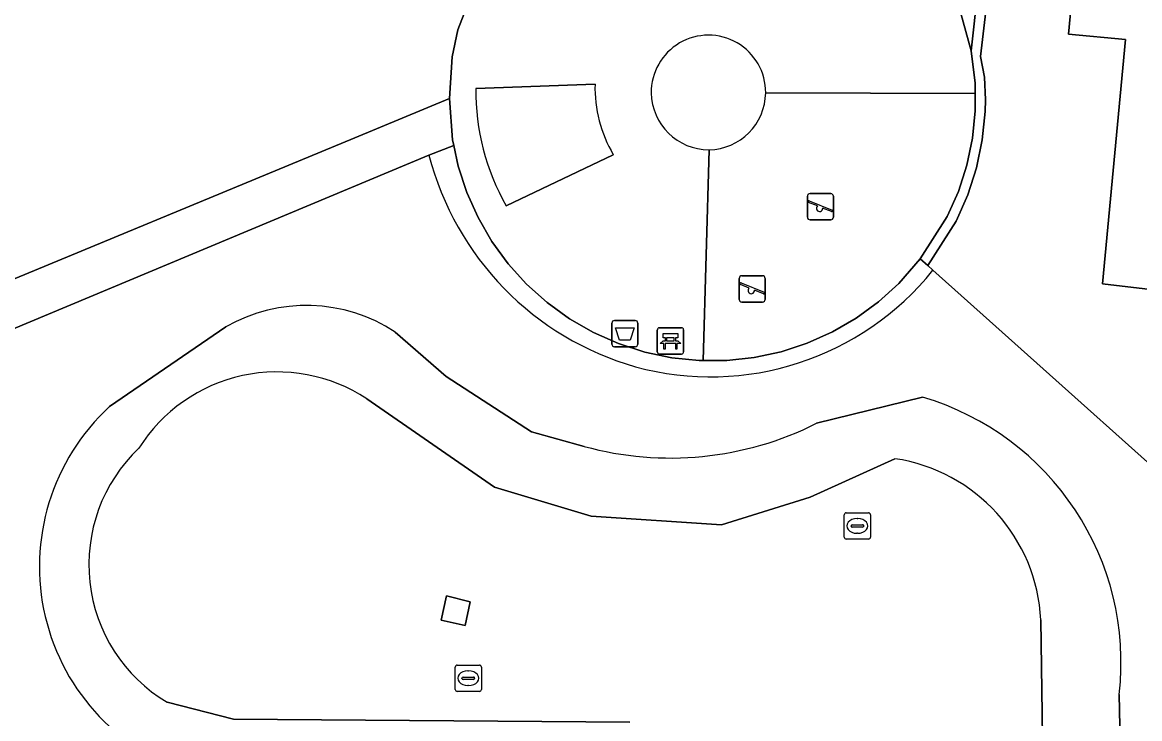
# Model space of a CAD drawing. Extents: x 162026 to 163502, y 387295 to 388169.
# Drawn here: x 162130.67 to 162173.27, y 387864.8 to 387891.34 of the extents above; entities that cross this region are included whole.
import ezdxf

# ---------------------------------------------------------------- set-up
doc = ezdxf.new("R2010")
doc.units = 0
for name, color, linetype in [('IMGEO_Afvalbak', 7, 'Continuous'), ('IMGEO_Bank', 7, 'Continuous'), ('IMGEO_Erf', 7, 'Continuous'), ('IMGEO_Groenvoorziening', 7, 'Continuous'), ('IMGEO_Haag', 7, 'Continuous'), ('IMGEO_Hek', 7, 'Continuous'), ('IMGEO_Loofbos', 7, 'Continuous'), ('IMGEO_Meer_plas_ven_vijver', 7, 'Continuous'), ('IMGEO_Oever', 7, 'Continuous'), ('IMGEO_Rioolput', 7, 'Continuous'), ('IMGEO_Speelvoorziening', 7, 'Continuous'), ('IMGEO_Terreindeel_zand', 7, 'Continuous'), ('IMGEO_Voetpad_gesloten', 7, 'Continuous'), ('IMGEO_Voetpad_open', 7, 'Continuous')]:
    doc.layers.add(name, color=color, linetype=linetype)

msp = doc.modelspace()

# ---------------------------------------------------------------- linework, layer by layer
at = {"layer": 'IMGEO_Afvalbak'}
for p, q in [((162153.149, 387879.075), (162153.149, 387879.875)), ((162153.149, 387879.875), (162153.149, 387879.075)), ((162153.249, 387879.975), (162154.039, 387879.975)), ((162154.039, 387879.975), (162153.249, 387879.975)), ((162154.139, 387879.875), (162154.139, 387879.075)), ((162154.139, 387879.075), (162154.139, 387879.875)), ((162154.039, 387878.975), (162153.249, 387878.975)), ((162153.249, 387878.975), (162154.039, 387878.975))]:
    msp.add_line(p, q, dxfattribs=at)
msp.add_lwpolyline([(162153.292, 387879.689), (162153.996, 387879.689), (162153.847, 387879.219), (162153.441, 387879.219), (162153.292, 387879.689)], dxfattribs=at)
for centre, start, end in [((162153.249, 387879.875), 90, 180), ((162153.249, 387879.875), 90, 180), ((162154.039, 387879.875), 0, 90), ((162154.039, 387879.875), 360, 90), ((162153.249, 387879.075), 180, 270), ((162153.249, 387879.075), 180, 270), ((162154.039, 387879.075), 270, 0), ((162154.039, 387879.075), 270, 0)]:
    msp.add_arc(centre, 0.1, start, end, dxfattribs=at)
at = {"layer": 'IMGEO_Bank'}
for p, q in [((162154.957, 387879.697), (162155.798, 387879.697)), ((162155.798, 387879.697), (162154.957, 387879.697)), ((162154.882, 387878.772), (162154.882, 387879.613)), ((162154.882, 387879.613), (162154.882, 387878.772)), ((162155.191, 387879.203), (162155.191, 387879.309)), ((162155.235, 387879.309), (162155.235, 387879.203)), ((162155.523, 387879.315), (162155.241, 387879.315)), ((162155.529, 387879.203), (162155.529, 387879.309)), ((162155.573, 387879.309), (162155.573, 387879.203)), ((162155.882, 387879.622), (162155.882, 387878.781)), ((162155.882, 387878.781), (162155.882, 387879.622)), ((162155.579, 387879.095), (162155.186, 387879.095)), ((162155.241, 387879.197), (162155.523, 387879.197)), ((162155.807, 387878.697), (162154.966, 387878.697)), ((162154.966, 387878.697), (162155.807, 387878.697))]:
    msp.add_line(p, q, dxfattribs=at)
for points in [[(162155.185, 387879.315), (162155.099, 387879.315), (162155.099, 387879.476), (162155.662, 387879.476), (162155.662, 387879.315), (162155.579, 387879.315)], [(162155.129, 387879.095), (162154.987, 387879.095), (162155.099, 387879.197), (162155.185, 387879.197)], [(162155.179, 387879.088), (162155.179, 387878.881), (162155.136, 387878.881), (162155.136, 387879.088)], [(162155.579, 387879.197), (162155.662, 387879.197), (162155.774, 387879.095), (162155.635, 387879.095)], [(162155.629, 387879.088), (162155.629, 387878.881), (162155.585, 387878.881), (162155.585, 387879.088)]]:
    msp.add_lwpolyline(points, dxfattribs=at)
for centre, radius, start, end in [((162154.96, 387879.619), 0.0779, 92.4484, 184.2845), ((162154.96, 387879.619), 0.0779, 92.4484, 184.2845), ((162155.804, 387879.619), 0.0779, 2.4484, 94.2845), ((162155.804, 387879.619), 0.0779, 2.4484, 94.2845), ((162155.184, 387879.308), 0.00671, 2.8957, 87.1043), ((162155.241, 387879.308), 0.00671, 92.8957, 177.1043), ((162155.523, 387879.308), 0.00671, 2.8957, 87.1043), ((162155.58, 387879.308), 0.00671, 92.8957, 177.1043), ((162155.129, 387879.088), 0.00671, 2.8957, 87.1043), ((162155.186, 387879.088), 0.00671, 92.8957, 177.1043), ((162155.184, 387879.204), 0.00671, 272.8957, 357.1043), ((162155.241, 387879.204), 0.00671, 182.8957, 267.1043), ((162155.523, 387879.204), 0.00671, 272.8957, 357.1043), ((162155.58, 387879.204), 0.00671, 182.8957, 267.1043), ((162155.578, 387879.088), 0.00671, 2.8957, 87.1043), ((162155.635, 387879.088), 0.00671, 92.8957, 177.1043), ((162154.96, 387878.775), 0.0779, 182.4484, 274.2845), ((162154.96, 387878.775), 0.0779, 182.4484, 274.2845), ((162155.804, 387878.775), 0.0779, 272.4484, 4.2845), ((162155.804, 387878.775), 0.0779, 272.4484, 4.2845)]:
    msp.add_arc(centre, radius, start, end, dxfattribs=at)
at = {"layer": 'IMGEO_Erf'}
msp.add_lwpolyline([(162174.684, 387903.845), (162171.728, 387903.331), (162170.556, 387890.887), (162172.727, 387890.683), (162171.85, 387881.372), (162184.987, 387879.827)], dxfattribs=at)
at = {"layer": 'IMGEO_Groenvoorziening'}
for points in [[(162146.944, 387892.255), (162144.944, 387894.539), (162144.777, 387894.776), (162143.994, 387895.884), (162143.19, 387897.322), (162142.541, 387898.836), (162142.054, 387900.409), (162141.734, 387902.024), (162141.605, 387903.256), (162141.507, 387906.189), (162130.895, 387908.088), (162128.072, 387882.398), (162127.867, 387880.534), (162143.344, 387886.938), (162146.955, 387888.433), (162147.061, 387890.019), (162147.277, 387891.047), (162147.602, 387891.898)], [(162167.989, 387896.753), (162168.92, 387904.753), (162168.455, 387904.798), (162167.612, 387897.17), (162166.848, 387890.257), (162167.001, 387889.02), (162167.002, 387888.622), (162167.004, 387887.969), (162166.896, 387886.924), (162166.68, 387885.896), (162166.358, 387884.896), (162165.933, 387883.935), (162164.903, 387882.323), (162165.19, 387882.066), (162166.269, 387883.755), (162166.714, 387884.761), (162167.048, 387885.798), (162167.272, 387886.865), (162167.383, 387887.944), (162167.396, 387888.379), (162167.361, 387889.244), (162167.208, 387890.038)]]:
    msp.add_lwpolyline(points, close=True, dxfattribs=at)
for points in [[(162165.386, 387881.891), (162165.19, 387882.066), (162164.903, 387882.323), (162164.093, 387881.39), (162163.314, 387880.686), (162162.465, 387880.066), (162161.556, 387879.539), (162160.598, 387879.109), (162159.599, 387878.782), (162158.572, 387878.561), (162157.527, 387878.449), (162156.634, 387878.447), (162156.477, 387878.447), (162155.431, 387878.554), (162154.403, 387878.77), (162153.403, 387879.092), (162152.442, 387879.518), (162151.531, 387880.041), (162150.68, 387880.656), (162149.898, 387881.358), (162149.193, 387882.137), (162148.573, 387882.985), (162148.046, 387883.894), (162147.616, 387884.853), (162147.289, 387885.851), (162147.119, 387886.64), (162146.176, 387886.28)], [(162146.176, 387886.28), (162129.409, 387879.271)], [(162127.562, 387877.764), (162125.733, 387861.584), (162125.681, 387861.129), (162155.543, 387857.784), (162153.864, 387843.037), (162175.011, 387840.691), (162177.571, 387866.907), (162177.598, 387868.402), (162177.312, 387869.89), (162176.723, 387871.285), (162175.856, 387872.528), (162167.785, 387879.745), (162165.386, 387881.891)], [(162133.993, 387876.691), (162138.435, 387879.733)], [(162144.889, 387879.535), (162146.827, 387877.837), (162150.083, 387875.725), (162152.096, 387875.175)], [(162160.956, 387876.056), (162164.991, 387877.053)], [(162172.49, 387865.726), (162172.557, 387862.689), (162172.219, 387859.818), (162171.487, 387857.876), (162170.249, 387855.878), (162168.898, 387854.809), (162167.66, 387854.33), (162165.971, 387854.049), (162164.205, 387854.58), (162159.985, 387857.131), (162158.082, 387859.64)]]:
    msp.add_lwpolyline(points, dxfattribs=at)
for centre, radius, start, end in [((162157.157, 387889.119), 11.342, 194.4956, 254.1104), ((162157.157, 387889.119), 11.342, 194.4956, 254.1104), ((162156.915, 387888.686), 10.86, 254.7165, 321.2685), ((162156.915, 387888.686), 10.86, 254.7165, 321.2685), ((162141.5, 387874.358), 6.187, 56.7904, 119.6952), ((162139.616, 387870.596), 8.293, 132.6893, 253.8285), ((162162.017, 387866.938), 10.543, 353.3964, 73.6165), ((162155.38, 387887.141), 12.408, 254.6532, 296.7039)]:
    msp.add_arc(centre, radius, start, end, dxfattribs=at)
at = {"layer": 'IMGEO_Haag'}
msp.add_lwpolyline([(162167.989, 387896.753), (162168.92, 387904.753), (162168.455, 387904.798), (162167.612, 387897.17), (162166.848, 387890.257), (162167.001, 387889.02), (162167.002, 387888.622), (162167.004, 387887.969), (162166.896, 387886.924), (162166.68, 387885.896), (162166.358, 387884.896), (162165.933, 387883.935), (162164.903, 387882.323), (162165.19, 387882.066), (162166.269, 387883.755), (162166.714, 387884.761), (162167.048, 387885.798), (162167.272, 387886.865), (162167.383, 387887.944), (162167.396, 387888.379), (162167.361, 387889.244), (162167.208, 387890.038)], close=True, dxfattribs=at)
msp.add_lwpolyline([(162165.386, 387881.891), (162165.19, 387882.066), (162164.903, 387882.323), (162164.093, 387881.39), (162163.314, 387880.686), (162162.465, 387880.066), (162161.556, 387879.539), (162160.598, 387879.109), (162159.599, 387878.782), (162158.572, 387878.561), (162157.527, 387878.449), (162156.634, 387878.447), (162156.477, 387878.447), (162155.431, 387878.554), (162154.403, 387878.77), (162153.403, 387879.092), (162152.442, 387879.518), (162151.531, 387880.041), (162150.68, 387880.656), (162149.898, 387881.358), (162149.193, 387882.137), (162148.573, 387882.985), (162148.046, 387883.894), (162147.616, 387884.853), (162147.289, 387885.851), (162147.119, 387886.64), (162146.176, 387886.28)], dxfattribs=at)
for centre, radius, start, end in [((162157.157, 387889.119), 11.342, 194.4956, 254.1104), ((162156.915, 387888.686), 10.86, 254.7165, 321.2685)]:
    msp.add_arc(centre, radius, start, end, dxfattribs=at)
at = {"layer": 'IMGEO_Hek'}
msp.add_lwpolyline([(162174.684, 387903.845), (162171.728, 387903.331), (162170.556, 387890.887), (162172.727, 387890.683), (162171.85, 387881.372), (162184.987, 387879.827)], dxfattribs=at)
at = {"layer": 'IMGEO_Loofbos'}
for points in [[(162171.728, 387903.331), (162174.684, 387903.845), (162174.697, 387903.966), (162174.719, 387904.201), (162168.92, 387904.753), (162167.989, 387896.753), (162167.208, 387890.038), (162167.361, 387889.244), (162167.396, 387888.379), (162167.383, 387887.944), (162167.272, 387886.865), (162167.048, 387885.798), (162166.714, 387884.761), (162166.269, 387883.755), (162165.19, 387882.066), (162165.386, 387881.891), (162167.785, 387879.745), (162175.856, 387872.528), (162176.723, 387871.285), (162177.312, 387869.89), (162177.598, 387868.402), (162177.571, 387866.907), (162175.011, 387840.691), (162179.708, 387840.17)], [(162201.008, 387822.336), (162202.235, 387819.498), (162214.54, 387824.935), (162208.73, 387837.034), (162203.311, 387837.645), (162191.913, 387839.079), (162190.097, 387839.307), (162191.3, 387848.871), (162188.873, 387849.177), (162190.113, 387859.038), (162182.846, 387859.915), (162184.551, 387875.63), (162184.963, 387879.62), (162184.987, 387879.827), (162171.85, 387881.372), (162172.727, 387890.683), (162170.556, 387890.887), (162171.728, 387903.331)]]:
    msp.add_lwpolyline(points, dxfattribs=at)
at = {"layer": 'IMGEO_Meer_plas_ven_vijver'}
for points in [[(162148.669, 387873.621), (162143.81, 387876.988)], [(162163.939, 387874.707), (162160.71, 387873.238), (162157.331, 387872.188), (162152.364, 387872.511), (162148.669, 387873.621)], [(162168.107, 387857.657), (162169.601, 387861.405), (162169.5, 387868.56)], [(162136.189, 387865.428), (162138.72, 387864.778), (162153.834, 387864.671)]]:
    msp.add_lwpolyline(points, dxfattribs=at)
msp.add_lwpolyline([(162146.838, 387869.479), (162147.746, 387869.258), (162147.556, 387868.354), (162146.646, 387868.551)], close=True, dxfattribs=at)
for centre, radius, start, end in [((162140.384, 387871.791), 6.224, 56.609, 147.8423), ((162139.31, 387870.672), 6.103, 133.429, 239.2384), ((162162.981, 387868.252), 6.526, 2.7092, 81.5601)]:
    msp.add_arc(centre, radius, start, end, dxfattribs=at)
at = {"layer": 'IMGEO_Oever'}
for points in [[(162138.435, 387879.733), (162133.993, 387876.691)], [(162152.096, 387875.175), (162150.083, 387875.725), (162146.827, 387877.837), (162144.889, 387879.535)], [(162143.81, 387876.988), (162148.669, 387873.621)], [(162164.991, 387877.053), (162160.956, 387876.056)], [(162148.669, 387873.621), (162152.364, 387872.511), (162157.331, 387872.188), (162160.71, 387873.238), (162163.939, 387874.707)], [(162169.5, 387868.56), (162169.601, 387861.405), (162168.107, 387857.657)], [(162158.082, 387859.64), (162159.985, 387857.131), (162164.205, 387854.58), (162165.971, 387854.049), (162167.66, 387854.33), (162168.898, 387854.809), (162170.249, 387855.878), (162171.487, 387857.876), (162172.219, 387859.818), (162172.557, 387862.689), (162172.49, 387865.726)], [(162153.834, 387864.671), (162138.72, 387864.778), (162136.189, 387865.428)]]:
    msp.add_lwpolyline(points, dxfattribs=at)
for centre, radius, start, end in [((162141.5, 387874.358), 6.187, 56.7904, 119.6952), ((162140.384, 387871.791), 6.224, 56.609, 147.8423), ((162139.616, 387870.596), 8.293, 132.6893, 253.8285), ((162162.017, 387866.938), 10.543, 353.3964, 73.6165), ((162155.38, 387887.141), 12.408, 254.6532, 296.7039), ((162139.31, 387870.672), 6.103, 133.429, 239.2384), ((162162.981, 387868.252), 6.526, 2.7092, 81.5601)]:
    msp.add_arc(centre, radius, start, end, dxfattribs=at)
at = {"layer": 'IMGEO_Rioolput'}
for p, q in [((162162.008, 387871.718), (162162.008, 387872.57)), ((162162.083, 387872.644), (162162.935, 387872.644)), ((162162.496, 387872.424), (162162.521, 387872.424)), ((162163.009, 387872.57), (162163.009, 387871.718)), ((162162.267, 387872.138), (162162.267, 387872.15)), ((162162.705, 387872.101), (162162.307, 387872.101)), ((162162.31, 387872.187), (162162.708, 387872.187)), ((162162.751, 387872.15), (162162.751, 387872.138)), ((162162.935, 387871.644), (162162.083, 387871.644)), ((162162.519, 387871.864), (162162.494, 387871.864)), ((162147.174, 387865.914), (162147.174, 387866.766)), ((162147.249, 387866.84), (162148.101, 387866.84)), ((162147.662, 387866.62), (162147.687, 387866.62)), ((162148.175, 387866.766), (162148.175, 387865.914)), ((162147.433, 387866.334), (162147.433, 387866.346)), ((162147.871, 387866.297), (162147.473, 387866.297)), ((162147.476, 387866.383), (162147.874, 387866.383)), ((162147.685, 387866.06), (162147.66, 387866.06)), ((162147.917, 387866.346), (162147.917, 387866.334)), ((162148.101, 387865.84), (162147.249, 387865.84))]:
    msp.add_line(p, q, dxfattribs=at)
for points in [[(162162.008, 387871.718), (162162.008, 387872.57)], [(162162.083, 387872.644), (162162.935, 387872.644)], [(162163.009, 387872.57), (162163.009, 387871.718)], [(162162.935, 387871.644), (162162.083, 387871.644)], [(162147.174, 387865.914), (162147.174, 387866.766)], [(162147.249, 387866.84), (162148.101, 387866.84)], [(162148.175, 387866.766), (162148.175, 387865.914)], [(162148.101, 387865.84), (162147.249, 387865.84)]]:
    msp.add_lwpolyline(points, dxfattribs=at)
for centre, radius, start, end in [((162162.085, 387872.568), 0.0765, 91.552, 178.448), ((162162.085, 387872.568), 0.0765, 91.552, 178.448), ((162162.933, 387872.568), 0.0765, 1.552, 88.448), ((162162.933, 387872.568), 0.0765, 1.552, 88.448), ((162162.307, 387872.147), 0.0403, 85.8775, 175.7526), ((162162.304, 387872.137), 0.0366, 178.938, 274.7102), ((162162.708, 387872.144), 0.043, 264.8664, 352.4533), ((162162.712, 387872.149), 0.0386, 1.7309, 96.639), ((162162.085, 387871.72), 0.0765, 181.552, 268.448), ((162162.085, 387871.72), 0.0765, 181.552, 268.448), ((162162.933, 387871.72), 0.0765, 271.552, 358.448), ((162162.933, 387871.72), 0.0765, 271.552, 358.448), ((162147.251, 387866.764), 0.0765, 91.552, 178.448), ((162147.251, 387866.764), 0.0765, 91.552, 178.448), ((162148.099, 387866.764), 0.0765, 1.552, 88.448), ((162148.099, 387866.764), 0.0765, 1.552, 88.448), ((162147.473, 387866.343), 0.0403, 85.8775, 175.7526), ((162147.47, 387866.333), 0.0366, 178.938, 274.7102), ((162147.874, 387866.34), 0.043, 264.8664, 352.4533), ((162147.878, 387866.345), 0.0386, 1.7309, 96.639), ((162147.251, 387865.916), 0.0765, 181.552, 268.448), ((162147.251, 387865.916), 0.0765, 181.552, 268.448), ((162148.099, 387865.916), 0.0765, 271.552, 358.448), ((162148.099, 387865.916), 0.0765, 271.552, 358.448)]:
    msp.add_arc(centre, radius, start, end, dxfattribs=at)
for centre, major_axis, ratio, start_param, end_param in [((162162.495, 387872.144), (-0.387, 0.002), 0.722429, 4.712389, 7.853982), ((162162.52, 387872.144), (-0.39, 0.002), 0.717154, 1.570796, 4.712389), ((162147.661, 387866.34), (-0.387, 0.002), 0.722429, 4.712389, 7.853982), ((162147.686, 387866.34), (-0.39, 0.002), 0.717154, 1.570796, 4.712389)]:
    msp.add_ellipse(centre, major_axis=major_axis, ratio=ratio, start_param=start_param, end_param=end_param, dxfattribs=at)
at = {"layer": 'IMGEO_Speelvoorziening'}
for p, q in [((162160.704, 387884.811), (162161.494, 387884.811)), ((162161.494, 387884.811), (162160.704, 387884.811)), ((162160.604, 387883.911), (162160.604, 387884.711)), ((162160.604, 387884.711), (162160.604, 387883.911)), ((162160.987, 387884.339), (162160.648, 387884.476)), ((162160.673, 387884.536), (162161.549, 387884.183)), ((162161.594, 387884.711), (162161.594, 387883.911)), ((162161.594, 387883.911), (162161.594, 387884.711)), ((162161.525, 387884.123), (162161.185, 387884.26)), ((162161.494, 387883.811), (162160.704, 387883.811)), ((162160.704, 387883.811), (162161.494, 387883.811)), ((162158.004, 387880.779), (162158.004, 387881.579)), ((162158.004, 387881.579), (162158.004, 387880.779)), ((162158.073, 387881.404), (162158.949, 387881.051)), ((162158.104, 387881.679), (162158.894, 387881.679)), ((162158.894, 387881.679), (162158.104, 387881.679)), ((162158.994, 387881.579), (162158.994, 387880.779)), ((162158.994, 387880.779), (162158.994, 387881.579)), ((162158.387, 387881.207), (162158.048, 387881.344)), ((162158.925, 387880.991), (162158.585, 387881.128)), ((162158.894, 387880.679), (162158.104, 387880.679)), ((162158.104, 387880.679), (162158.894, 387880.679))]:
    msp.add_line(p, q, dxfattribs=at)
for centre, radius, start, end in [((162160.704, 387884.711), 0.1, 90, 180), ((162160.704, 387884.711), 0.1, 90, 180), ((162161.494, 387884.711), 0.1, 0, 90), ((162161.494, 387884.711), 0.1, 360, 90), ((162160.661, 387884.506), 0.0327, 68.078, 248.078), ((162161.066, 387884.249), 0.12, 130.9928, 5.1632), ((162161.537, 387884.153), 0.0327, 248.078, 68.078), ((162160.704, 387883.911), 0.1, 180, 270), ((162160.704, 387883.911), 0.1, 180, 270), ((162161.494, 387883.911), 0.1, 270, 0), ((162161.494, 387883.911), 0.1, 270, 0), ((162158.104, 387881.579), 0.1, 90, 180), ((162158.104, 387881.579), 0.1, 90, 180), ((162158.061, 387881.374), 0.0327, 68.078, 248.078), ((162158.894, 387881.579), 0.1, 0, 90), ((162158.894, 387881.579), 0.1, 360, 90), ((162158.466, 387881.117), 0.12, 130.9928, 5.1632), ((162158.937, 387881.021), 0.0327, 248.078, 68.078), ((162158.104, 387880.779), 0.1, 180, 270), ((162158.104, 387880.779), 0.1, 180, 270), ((162158.894, 387880.779), 0.1, 270, 0), ((162158.894, 387880.779), 0.1, 270, 0)]:
    msp.add_arc(centre, radius, start, end, dxfattribs=at)
at = {"layer": 'IMGEO_Terreindeel_zand'}
for points in [[(162156.852, 387886.481), (162156.634, 387878.447), (162157.527, 387878.449), (162158.572, 387878.561), (162159.599, 387878.782), (162160.598, 387879.109), (162161.556, 387879.539), (162162.465, 387880.066), (162163.314, 387880.686), (162164.093, 387881.39), (162164.903, 387882.323), (162165.933, 387883.935), (162166.358, 387884.896), (162166.68, 387885.896), (162166.896, 387886.924), (162167.004, 387887.969), (162167.002, 387888.622)], [(162167.002, 387888.622), (162159.013, 387888.655)]]:
    msp.add_lwpolyline(points, dxfattribs=at)
msp.add_arc((162156.81, 387888.684), 2.203, 271.0911, 359.2525, dxfattribs=at)
at = {"layer": 'IMGEO_Voetpad_gesloten'}
msp.add_lwpolyline([(162146.838, 387869.479), (162146.646, 387868.551), (162147.556, 387868.354), (162147.746, 387869.258)], close=True, dxfattribs=at)
at = {"layer": 'IMGEO_Voetpad_open'}
msp.add_lwpolyline([(162168.455, 387904.798), (162166.289, 387905.004), (162165.707, 387899.275), (162165.484, 387897.075), (162164.206, 387895.424), (162165.384, 387893.958), (162165.912, 387893.049), (162166.341, 387892.09), (162166.848, 387890.257), (162167.612, 387897.17)], close=True, dxfattribs=at)
for points in [[(162159.013, 387888.655), (162167.002, 387888.622), (162167.001, 387889.02), (162166.848, 387890.257), (162166.341, 387892.09)], [(162147.602, 387891.898), (162147.277, 387891.047), (162147.061, 387890.019), (162146.955, 387888.433), (162147.072, 387886.858), (162147.119, 387886.64), (162147.289, 387885.851), (162147.616, 387884.853), (162148.046, 387883.894), (162148.573, 387882.985), (162149.193, 387882.137), (162149.898, 387881.358), (162150.68, 387880.656), (162151.531, 387880.041), (162152.442, 387879.518), (162153.403, 387879.092), (162154.403, 387878.77), (162155.431, 387878.554), (162156.477, 387878.447), (162156.634, 387878.447), (162156.852, 387886.481)], [(162147.962, 387888.823), (162152.506, 387888.984)], [(162152.506, 387888.984), (162147.962, 387888.823)], [(162146.176, 387886.28), (162147.119, 387886.64), (162147.072, 387886.858), (162146.955, 387888.433), (162143.344, 387886.938), (162127.867, 387880.534), (162127.562, 387877.764)], [(162129.409, 387879.271), (162146.176, 387886.28)], [(162153.202, 387886.294), (162149.124, 387884.34)], [(162149.124, 387884.34), (162153.202, 387886.294)]]:
    msp.add_lwpolyline(points, dxfattribs=at)
for centre, radius, start, end in [((162156.831, 387888.667), 2.182, 359.6866, 180.5759), ((162156.831, 387888.667), 2.182, 359.6866, 180.5759), ((162156.735, 387888.705), 8.774, 179.2291, 209.8336), ((162156.735, 387888.705), 8.774, 179.2291, 209.8336), ((162157.6, 387888.867), 5.095, 178.6836, 210.3292), ((162157.6, 387888.867), 5.095, 178.6836, 210.3292), ((162156.851, 387888.684), 2.203, 181.0022, 270.0212), ((162156.851, 387888.684), 2.203, 181.0022, 270.0212), ((162156.81, 387888.684), 2.203, 271.0911, 359.2525)]:
    msp.add_arc(centre, radius, start, end, dxfattribs=at)

doc.saveas('drawing.dxf')
